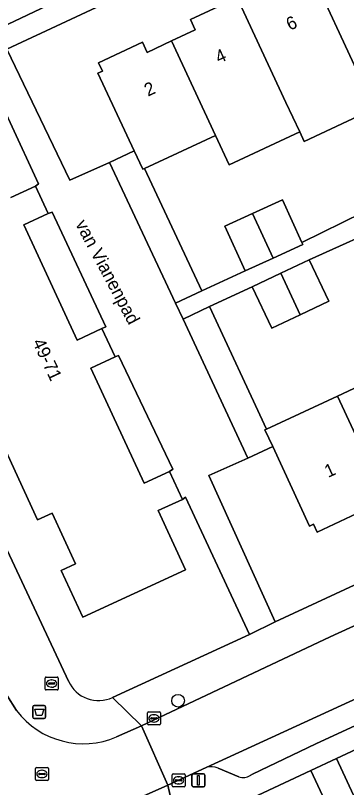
# Model space of a CAD drawing. Extents: x 160030 to 160839, y 385325 to 386450.
# Drawn here: x 160509.2 to 160534.8, y 386030.7 to 386090.4 of the extents above; entities that cross this region are included whole.
import ezdxf

# ---------------------------------------------------------------- set-up
doc = ezdxf.new("R2010")
doc.units = 0
for name, color, linetype in [('IMGEO_Afvalbak', 7, 'Continuous'), ('IMGEO_Boom', 7, 'Continuous'), ('IMGEO_Brandkraan', 7, 'Continuous'), ('IMGEO_Erf', 7, 'Continuous'), ('IMGEO_Kolk', 7, 'Continuous'), ('IMGEO_Lichtmast', 7, 'Continuous'), ('IMGEO_Openbare_ruimte_label', 7, 'Continuous'), ('IMGEO_Pand', 7, 'Continuous'), ('IMGEO_Pand_nummerreeks', 7, 'Continuous'), ('IMGEO_Parkeervlak_open', 7, 'Continuous'), ('IMGEO_Rijbaan_lokaal_open', 7, 'Continuous'), ('IMGEO_Rioolput', 7, 'Continuous'), ('IMGEO_Voetpad_open', 7, 'Continuous')]:
    doc.layers.add(name, color=color, linetype=linetype)

msp = doc.modelspace()

# ---------------------------------------------------------------- linework, layer by layer
at = {"layer": 'IMGEO_Afvalbak'}
for p, q in [((160510.544, 386036.147), (160510.544, 386036.947)), ((160510.544, 386036.947), (160510.544, 386036.147)), ((160510.644, 386037.047), (160511.434, 386037.047)), ((160511.434, 386037.047), (160510.644, 386037.047)), ((160511.534, 386036.947), (160511.534, 386036.147)), ((160511.534, 386036.147), (160511.534, 386036.947)), ((160511.434, 386036.047), (160510.644, 386036.047)), ((160510.644, 386036.047), (160511.434, 386036.047))]:
    msp.add_line(p, q, dxfattribs=at)
msp.add_lwpolyline([(160510.687, 386036.761), (160511.391, 386036.761), (160511.242, 386036.291), (160510.836, 386036.291), (160510.687, 386036.761)], dxfattribs=at)
for centre, start, end in [((160510.644, 386036.947), 90, 180), ((160510.644, 386036.947), 90, 180), ((160511.434, 386036.947), 0, 90), ((160511.434, 386036.947), 360, 90), ((160510.644, 386036.147), 180, 270), ((160510.644, 386036.147), 180, 270), ((160511.434, 386036.147), 270, 0), ((160511.434, 386036.147), 270, 0)]:
    msp.add_arc(centre, 0.1, start, end, dxfattribs=at)
at = {"layer": 'IMGEO_Boom'}
msp.add_circle((160521.779, 386037.421), 0.489, dxfattribs=at)
at = {"layer": 'IMGEO_Brandkraan'}
for p, q in [((160511.499, 386038.329), (160511.499, 386039.181)), ((160511.574, 386039.255), (160512.426, 386039.255)), ((160511.987, 386039.035), (160512.012, 386039.035)), ((160512.5, 386039.181), (160512.5, 386038.329)), ((160511.758, 386038.749), (160511.758, 386038.761)), ((160512.196, 386038.712), (160511.798, 386038.712)), ((160511.801, 386038.798), (160512.199, 386038.798)), ((160512.01, 386038.475), (160511.985, 386038.475)), ((160512.242, 386038.761), (160512.242, 386038.749)), ((160512.426, 386038.255), (160511.574, 386038.255))]:
    msp.add_line(p, q, dxfattribs=at)
for points in [[(160511.499, 386038.329), (160511.499, 386039.181)], [(160511.574, 386039.255), (160512.426, 386039.255)], [(160512.5, 386039.181), (160512.5, 386038.329)], [(160512.426, 386038.255), (160511.574, 386038.255)]]:
    msp.add_lwpolyline(points, dxfattribs=at)
for centre, radius, start, end in [((160511.576, 386039.179), 0.0765, 91.55205, 178.44795), ((160511.576, 386039.179), 0.0765, 91.55205, 178.44795), ((160512.424, 386039.179), 0.0765, 1.55205, 88.44795), ((160512.424, 386039.179), 0.0765, 1.55205, 88.44795), ((160511.798, 386038.758), 0.0403, 85.87752, 175.75265), ((160511.795, 386038.748), 0.0366, 178.93798, 274.71019), ((160512.199, 386038.755), 0.043, 264.86636, 352.45326), ((160512.203, 386038.76), 0.0386, 1.73085, 96.63898), ((160511.576, 386038.331), 0.0765, 181.55205, 268.44795), ((160511.576, 386038.331), 0.0765, 181.55205, 268.44795), ((160512.424, 386038.331), 0.0765, 271.55205, 358.44795), ((160512.424, 386038.331), 0.0765, 271.55205, 358.44795)]:
    msp.add_arc(centre, radius, start, end, dxfattribs=at)
for centre, major_axis, ratio, start_param, end_param in [((160511.986, 386038.755), (-0.387, 0.002), 0.722429, 4.712389, 7.853982), ((160512.011, 386038.755), (-0.39, 0.002), 0.717154, 1.570796, 4.712389)]:
    msp.add_ellipse(centre, major_axis=major_axis, ratio=ratio, start_param=start_param, end_param=end_param, dxfattribs=at)
at = {"layer": 'IMGEO_Erf'}
for points in [[(160590.352, 386125.946), (160508.525, 386087.791), (160513.414, 386077.655), (160516.481, 386079.041), (160518.385, 386079.933), (160515.575, 386085.932), (160515.922, 386086.094), (160515.626, 386086.725), (160519.03, 386088.319), (160519.394, 386087.541), (160521.277, 386088.423), (160523.104, 386089.279), (160522.73, 386090.076), (160526.357, 386091.775)], [(160546.508, 386091.267), (160547.661, 386088.784), (160542.199, 386086.249), (160541.047, 386088.731), (160535.586, 386086.195), (160536.975, 386083.202), (160531.536, 386080.65), (160531.188, 386081.392), (160525.734, 386078.859), (160524.664, 386081.123), (160519.175, 386078.574), (160523.605, 386069.119), (160526.972, 386070.657), (160525.4, 386074.109), (160527.528, 386075.078), (160529.847, 386076.134), (160531.344, 386072.846), (160537.65, 386075.934), (160536.194, 386079.187), (160538.396, 386080.173), (160540.568, 386081.145), (160542.023, 386077.892), (160600.154, 386104.801)], [(160508.843, 386076.327), (160510.751, 386077.21), (160510.989, 386077.388), (160506.578, 386086.858)], [(160536.045, 386052.093), (160532.541, 386050.462), (160532.259, 386051.069), (160531.953, 386050.926), (160529.095, 386057.069), (160527.175, 386056.175), (160524.147, 386054.823), (160529.286, 386043.518), (160611.054, 386081.451)], [(160494.83, 386078.34), (160502.275, 386062.443), (160513.304, 386038.926)], [(160538.443, 386074.454), (160531.914, 386071.516), (160533.434, 386068.306), (160531.211, 386067.254), (160529.026, 386066.219), (160527.506, 386069.43), (160524.221, 386067.885), (160528.622, 386058.428), (160534.1, 386060.977), (160539.552, 386063.515)], [(160603.606, 386065.395), (160534.041, 386032.952), (160538.801, 386022.685)], [(160522.355, 386053.169), (160522.108, 386052.987), (160520.247, 386052.127), (160522.362, 386047.553), (160514.418, 386043.879), (160512.746, 386047.494), (160513.855, 386048.007), (160512.044, 386051.924), (160510.907, 386051.398), (160507.576, 386058.601)], [(160516.711, 386037.672), (160527.299, 386042.554), (160522.355, 386053.169)], [(160538.462, 385995.13), (160537.57, 385997.087), (160536.416, 385996.561), (160534.849, 386000), (160533.113, 386003.809), (160534.233, 386004.319), (160532.414, 386008.313), (160531.192, 386007.756), (160527.922, 386014.931), (160529.084, 386015.461), (160527.303, 386019.369), (160526.156, 386018.846), (160524.478, 386022.53), (160532.327, 386026.107), (160534.414, 386021.526), (160536.321, 386022.396), (160536.506, 386022.469), (160532.033, 386032.038), (160521.81, 386027.226)]]:
    msp.add_lwpolyline(points, dxfattribs=at)
for points in [[(160512.047, 386075.197), (160511.739, 386075.075), (160509.846, 386074.2), (160513.964, 386065.294), (160515.894, 386066.186), (160516.19, 386066.317)], [(160517.159, 386064.117), (160516.906, 386064), (160515.041, 386063.138), (160519.152, 386054.249), (160521.106, 386055.152), (160521.369, 386055.315)]]:
    msp.add_lwpolyline(points, close=True, dxfattribs=at)
for centre, radius, start, end in [((160515.641, 386040.011), 2.576, 204.8973, 249.72348), ((160515.635, 386040.006), 2.57, 249.80267, 294.74824)]:
    msp.add_arc(centre, radius, start, end, dxfattribs=at)
at = {"layer": 'IMGEO_Kolk'}
for p, q in [((160519.413, 386035.632), (160519.413, 386036.484)), ((160519.488, 386036.558), (160520.34, 386036.558)), ((160519.672, 386036.052), (160519.672, 386036.064)), ((160519.715, 386036.101), (160520.113, 386036.101)), ((160519.901, 386036.338), (160519.926, 386036.338)), ((160520.156, 386036.064), (160520.156, 386036.052)), ((160520.414, 386036.484), (160520.414, 386035.632)), ((160520.34, 386035.558), (160519.488, 386035.558)), ((160520.11, 386036.015), (160519.712, 386036.015)), ((160519.924, 386035.778), (160519.899, 386035.778)), ((160521.317, 386030.842), (160521.317, 386031.694)), ((160521.392, 386031.768), (160522.244, 386031.768)), ((160521.619, 386031.311), (160522.017, 386031.311)), ((160521.805, 386031.548), (160521.83, 386031.548)), ((160522.318, 386031.694), (160522.318, 386030.842)), ((160522.244, 386030.768), (160521.392, 386030.768)), ((160521.576, 386031.262), (160521.576, 386031.274)), ((160522.014, 386031.225), (160521.616, 386031.225)), ((160521.828, 386030.988), (160521.803, 386030.988)), ((160522.06, 386031.274), (160522.06, 386031.262))]:
    msp.add_line(p, q, dxfattribs=at)
for points in [[(160519.413, 386035.632), (160519.413, 386036.484)], [(160519.488, 386036.558), (160520.34, 386036.558)], [(160520.414, 386036.484), (160520.414, 386035.632)], [(160520.34, 386035.558), (160519.488, 386035.558)], [(160521.317, 386030.842), (160521.317, 386031.694)], [(160521.392, 386031.768), (160522.244, 386031.768)], [(160522.318, 386031.694), (160522.318, 386030.842)], [(160522.244, 386030.768), (160521.392, 386030.768)]]:
    msp.add_lwpolyline(points, dxfattribs=at)
for centre, radius, start, end in [((160519.49, 386036.482), 0.0765, 91.55205, 178.44795), ((160519.49, 386036.482), 0.0765, 91.55205, 178.44795), ((160519.712, 386036.061), 0.0403, 85.87752, 175.75265), ((160519.709, 386036.051), 0.0366, 178.93798, 274.71019), ((160520.113, 386036.058), 0.043, 264.86636, 352.45326), ((160520.117, 386036.063), 0.0386, 1.73085, 96.63898), ((160520.338, 386036.482), 0.0765, 1.55205, 88.44795), ((160520.338, 386036.482), 0.0765, 1.55205, 88.44795), ((160519.49, 386035.634), 0.0765, 181.55205, 268.44795), ((160519.49, 386035.634), 0.0765, 181.55205, 268.44795), ((160520.338, 386035.634), 0.0765, 271.55205, 358.44795), ((160520.338, 386035.634), 0.0765, 271.55205, 358.44795), ((160521.394, 386031.692), 0.0765, 91.55205, 178.44795), ((160521.394, 386031.692), 0.0765, 91.55205, 178.44795), ((160521.616, 386031.271), 0.0403, 85.87752, 175.75265), ((160522.021, 386031.273), 0.0386, 1.73085, 96.63898), ((160522.242, 386031.692), 0.0765, 1.55205, 88.44795), ((160522.242, 386031.692), 0.0765, 1.55205, 88.44795), ((160521.394, 386030.844), 0.0765, 181.55205, 268.44795), ((160521.394, 386030.844), 0.0765, 181.55205, 268.44795), ((160521.613, 386031.261), 0.0366, 178.93798, 274.71019), ((160522.017, 386031.268), 0.043, 264.86636, 352.45326), ((160522.242, 386030.844), 0.0765, 271.55205, 358.44795), ((160522.242, 386030.844), 0.0765, 271.55205, 358.44795)]:
    msp.add_arc(centre, radius, start, end, dxfattribs=at)
for centre, major_axis, ratio, start_param, end_param in [((160519.9, 386036.058), (-0.387, 0.002), 0.722429, 4.712389, 7.853982), ((160519.925, 386036.058), (-0.39, 0.002), 0.717154, 1.570796, 4.712389), ((160521.804, 386031.268), (-0.387, 0.002), 0.722429, 4.712389, 7.853982), ((160521.829, 386031.268), (-0.39, 0.002), 0.717154, 1.570796, 4.712389)]:
    msp.add_ellipse(centre, major_axis=major_axis, ratio=ratio, start_param=start_param, end_param=end_param, dxfattribs=at)
at = {"layer": 'IMGEO_Lichtmast'}
for p, q in [((160522.852, 386030.874), (160522.852, 386031.674)), ((160522.852, 386031.674), (160522.852, 386030.874)), ((160522.952, 386031.774), (160523.742, 386031.774)), ((160523.742, 386031.774), (160522.952, 386031.774)), ((160523.842, 386031.674), (160523.842, 386030.874)), ((160523.842, 386030.874), (160523.842, 386031.674)), ((160523.742, 386030.774), (160522.952, 386030.774)), ((160522.952, 386030.774), (160523.742, 386030.774))]:
    msp.add_line(p, q, dxfattribs=at)
msp.add_lwpolyline([(160523.272, 386031.649), (160523.422, 386031.649), (160523.422, 386030.899), (160523.272, 386030.899), (160523.272, 386031.649)], dxfattribs=at)
for centre, start, end in [((160522.952, 386031.674), 90, 180), ((160522.952, 386031.674), 90, 180), ((160523.742, 386031.674), 0, 90), ((160523.742, 386031.674), 360, 90), ((160522.952, 386030.874), 180, 270), ((160522.952, 386030.874), 180, 270), ((160523.742, 386030.874), 270, 0), ((160523.742, 386030.874), 270, 0)]:
    msp.add_arc(centre, 0.1, start, end, dxfattribs=at)
at = {"layer": 'IMGEO_Pand'}
for points in [[(160541.047, 386088.731), (160537.271, 386096.866), (160533.643, 386095.166), (160534.032, 386094.336), (160532.205, 386093.48), (160535.586, 386086.195)], [(160532.205, 386093.48), (160530.304, 386092.589), (160529.906, 386093.438), (160526.357, 386091.775), (160530.124, 386083.659), (160531.188, 386081.392), (160531.536, 386080.65), (160536.975, 386083.202), (160535.586, 386086.195)], [(160525.734, 386078.859), (160531.188, 386081.392), (160530.124, 386083.659), (160526.357, 386091.775), (160522.73, 386090.076), (160523.104, 386089.279), (160521.277, 386088.423), (160524.664, 386081.123)], [(160524.664, 386081.123), (160521.277, 386088.423), (160519.394, 386087.541), (160519.03, 386088.319), (160515.626, 386086.725), (160515.922, 386086.094), (160515.575, 386085.932), (160518.385, 386079.933), (160519.049, 386078.516), (160519.175, 386078.574)], [(160521.575, 386068.168), (160523.605, 386069.119), (160519.175, 386078.574), (160519.049, 386078.516), (160518.385, 386079.933), (160516.481, 386079.041)], [(160529.847, 386076.134), (160527.528, 386075.078), (160529.134, 386071.641), (160531.419, 386072.682), (160531.344, 386072.846)], [(160529.134, 386071.641), (160527.528, 386075.078), (160525.4, 386074.109), (160526.972, 386070.657)], [(160533.434, 386068.306), (160531.914, 386071.516), (160529.717, 386070.476), (160531.211, 386067.254)], [(160531.211, 386067.254), (160529.717, 386070.476), (160527.506, 386069.43), (160529.026, 386066.219)], [(160527.175, 386056.175), (160529.095, 386057.069), (160528.491, 386058.367), (160528.622, 386058.428), (160524.221, 386067.885), (160522.17, 386066.93)], [(160534.1, 386060.977), (160537.454, 386053.77), (160539.348, 386054.652), (160539.743, 386053.804), (160543.301, 386055.46), (160539.552, 386063.515)], [(160528.622, 386058.428), (160528.491, 386058.367), (160529.095, 386057.069), (160531.953, 386050.926), (160532.259, 386051.069), (160532.541, 386050.462), (160536.045, 386052.093), (160535.655, 386052.933), (160537.454, 386053.77), (160534.1, 386060.977)]]:
    msp.add_lwpolyline(points, close=True, dxfattribs=at)
msp.add_lwpolyline([(160507.576, 386058.601), (160510.907, 386051.398), (160512.044, 386051.924), (160513.855, 386048.007), (160512.746, 386047.494), (160514.418, 386043.879), (160522.362, 386047.553), (160520.247, 386052.127), (160522.108, 386052.987), (160521.106, 386055.152), (160519.152, 386054.249), (160515.041, 386063.138), (160516.906, 386064), (160515.894, 386066.186), (160513.964, 386065.294), (160509.846, 386074.2), (160511.739, 386075.075), (160510.751, 386077.21), (160508.843, 386076.327)], dxfattribs=at)
at = {"layer": 'IMGEO_Parkeervlak_open'}
for points in [[(160504.095, 386087.58), (160513.634, 386092.12), (160537.896, 386103.164), (160558.389, 386112.777)], [(160602.761, 386068.931), (160586.772, 386061.38), (160562.182, 386049.896), (160535.971, 386037.772), (160523.958, 386032.271)], [(160527.36, 386031.657), (160527.529, 386031.738), (160532.44, 386034.081), (160547.948, 386041.255), (160565.431, 386049.369), (160593.459, 386062.428), (160600.998, 386065.915)], [(160524.869, 386032.212), (160526.476, 386031.537)]]:
    msp.add_lwpolyline(points, dxfattribs=at)
for centre, radius, start, end in [((160524.317, 386030.744), 1.568, 69.37485, 103.21409), ((160526.804, 386032.439), 0.96, 250.03281, 305.4281)]:
    msp.add_arc(centre, radius, start, end, dxfattribs=at)
at = {"layer": 'IMGEO_Rijbaan_lokaal_open'}
for points in [[(160610.476, 386077.999), (160609.628, 386077.531), (160586.824, 386067.018), (160562.72, 386055.758), (160554.883, 386052.12), (160533.543, 386042.353), (160518.937, 386035.493), (160520.989, 386030.896), (160523.958, 386032.271), (160535.971, 386037.772), (160562.182, 386049.896), (160586.772, 386061.38)], [(160509.289, 386036.661), (160508.54, 386037.846), (160507.919, 386038.801), (160503.18, 386035.987), (160503.772, 386034.97), (160504.339, 386033.958), (160507.101, 386028.637), (160511.763, 386018.907), (160516.643, 386021.235), (160516.25, 386022.12)], [(160520.989, 386030.896), (160518.937, 386035.493), (160517.019, 386034.623)], [(160519.067, 386030.036), (160520.989, 386030.896)]]:
    msp.add_lwpolyline(points, dxfattribs=at)
msp.add_arc((160514.463, 386040.606), 6.506, 217.32664, 293.1337, dxfattribs=at)
at = {"layer": 'IMGEO_Rioolput'}
for p, q in [((160510.75, 386031.339), (160510.75, 386032.191)), ((160510.825, 386032.265), (160511.677, 386032.265)), ((160511.238, 386032.045), (160511.263, 386032.045)), ((160511.751, 386032.191), (160511.751, 386031.339)), ((160511.009, 386031.759), (160511.009, 386031.771)), ((160511.447, 386031.722), (160511.049, 386031.722)), ((160511.052, 386031.808), (160511.45, 386031.808)), ((160511.261, 386031.485), (160511.236, 386031.485)), ((160511.493, 386031.771), (160511.493, 386031.759)), ((160511.677, 386031.265), (160510.825, 386031.265))]:
    msp.add_line(p, q, dxfattribs=at)
for points in [[(160510.75, 386031.339), (160510.75, 386032.191)], [(160510.825, 386032.265), (160511.677, 386032.265)], [(160511.751, 386032.191), (160511.751, 386031.339)], [(160511.677, 386031.265), (160510.825, 386031.265)]]:
    msp.add_lwpolyline(points, dxfattribs=at)
for centre, radius, start, end in [((160510.827, 386032.189), 0.0765, 91.55205, 178.44795), ((160510.827, 386032.189), 0.0765, 91.55205, 178.44795), ((160511.675, 386032.189), 0.0765, 1.55205, 88.44795), ((160511.675, 386032.189), 0.0765, 1.55205, 88.44795), ((160510.827, 386031.341), 0.0765, 181.55205, 268.44795), ((160510.827, 386031.341), 0.0765, 181.55205, 268.44795), ((160511.049, 386031.768), 0.0403, 85.87752, 175.75265), ((160511.046, 386031.758), 0.0366, 178.93798, 274.71019), ((160511.45, 386031.765), 0.043, 264.86636, 352.45326), ((160511.454, 386031.77), 0.0386, 1.73085, 96.63898), ((160511.675, 386031.341), 0.0765, 271.55205, 358.44795), ((160511.675, 386031.341), 0.0765, 271.55205, 358.44795)]:
    msp.add_arc(centre, radius, start, end, dxfattribs=at)
for centre, major_axis, ratio, start_param, end_param in [((160511.237, 386031.765), (-0.387, 0.002), 0.722429, 4.712389, 7.853982), ((160511.262, 386031.765), (-0.39, 0.002), 0.717154, 1.570796, 4.712389)]:
    msp.add_ellipse(centre, major_axis=major_axis, ratio=ratio, start_param=start_param, end_param=end_param, dxfattribs=at)
at = {"layer": 'IMGEO_Voetpad_open'}
for points in [[(160587.726, 386126.412), (160576.273, 386121.038), (160558.389, 386112.777), (160537.896, 386103.164), (160513.634, 386092.12), (160504.095, 386087.58)], [(160493.211, 386083.39), (160496.351, 386082.292), (160506.578, 386086.858), (160508.525, 386087.791), (160590.352, 386125.946)], [(160610.179, 386086.996), (160608.758, 386086.268), (160611.054, 386081.451), (160529.286, 386043.518), (160527.299, 386042.554), (160516.711, 386037.672), (160518.937, 386035.493), (160533.543, 386042.353), (160554.883, 386052.12), (160562.72, 386055.758), (160586.824, 386067.018)], [(160537.65, 386075.934), (160531.344, 386072.846), (160531.419, 386072.682), (160529.134, 386071.641), (160526.972, 386070.657), (160523.605, 386069.119), (160521.575, 386068.168), (160522.17, 386066.93), (160524.221, 386067.885), (160527.506, 386069.43), (160529.717, 386070.476), (160531.914, 386071.516), (160538.443, 386074.454)], [(160523.958, 386032.271), (160520.989, 386030.896), (160521.81, 386027.226), (160532.033, 386032.038), (160534.041, 386032.952), (160603.606, 386065.395), (160610.854, 386068.775)], [(160600.998, 386065.915), (160593.459, 386062.428), (160565.431, 386049.369), (160547.948, 386041.255), (160532.44, 386034.081), (160527.529, 386031.738), (160527.36, 386031.657)], [(160513.304, 386038.926), (160502.275, 386062.443)], [(160507.14, 386046.068), (160508.544, 386043.322), (160506.027, 386041.751), (160507.276, 386039.77), (160507.919, 386038.801), (160508.54, 386037.846), (160509.289, 386036.661)], [(160517.019, 386034.623), (160518.937, 386035.493), (160516.711, 386037.672)], [(160538.801, 386022.685), (160534.041, 386032.952), (160532.033, 386032.038), (160536.506, 386022.469)], [(160526.476, 386031.537), (160524.869, 386032.212)], [(160521.81, 386027.226), (160520.989, 386030.896), (160519.067, 386030.036)]]:
    msp.add_lwpolyline(points, dxfattribs=at)
msp.add_lwpolyline([(160529.286, 386043.518), (160524.147, 386054.823), (160527.175, 386056.175), (160522.17, 386066.93), (160521.575, 386068.168), (160516.481, 386079.041), (160513.414, 386077.655), (160508.525, 386087.791), (160506.578, 386086.858), (160510.989, 386077.388), (160510.751, 386077.21), (160511.739, 386075.075), (160512.047, 386075.197), (160516.19, 386066.317), (160515.894, 386066.186), (160516.906, 386064), (160517.159, 386064.117), (160521.369, 386055.315), (160521.106, 386055.152), (160522.108, 386052.987), (160522.355, 386053.169), (160527.299, 386042.554)], close=True, dxfattribs=at)
for centre, radius, start, end in [((160515.641, 386040.011), 2.576, 204.8973, 249.72348), ((160515.635, 386040.006), 2.57, 249.80267, 294.74824), ((160514.463, 386040.606), 6.506, 217.32664, 293.1337), ((160524.317, 386030.744), 1.568, 69.37485, 103.21409), ((160526.804, 386032.439), 0.96, 250.03281, 305.4281)]:
    msp.add_arc(centre, radius, start, end, dxfattribs=at)

# ---------------------------------------------------------------- texts
at = {"layer": 'IMGEO_Openbare_ruimte_label'}
msp.add_text('van Vianenpad', height=1, rotation=297.97473, dxfattribs=at).set_placement((160513.805, 386074.28))
at = {"layer": 'IMGEO_Pand_nummerreeks'}
for s, rotation, p in [('6', 24.88929, (160530.421, 386089.204)), ('4', 24.88886, (160524.935, 386086.658)), ('2', 24.88886, (160519.447, 386084.112)), ('49-71', 295.11893, (160510.492, 386065.143)), ('1', 24.72894, (160533.386, 386054.643))]:
    msp.add_text(s, height=1, rotation=rotation, dxfattribs=at).set_placement(p)

doc.saveas('drawing.dxf')
